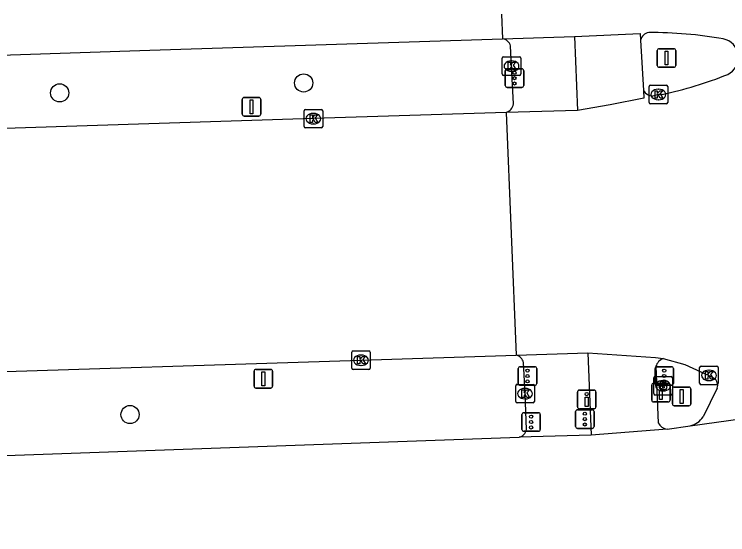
# Model space of a CAD drawing. Extents: x 161084 to 161928, y 385355 to 386522.
# Drawn here: x 161297.1 to 161335.43, y 386474.54 to 386502.51 of the extents above; entities that cross this region are included whole.
import ezdxf

# ---------------------------------------------------------------- set-up
doc = ezdxf.new("R2010")
doc.units = 0
for name, color, linetype in [('IMGEO_Boom', 7, 'Continuous'), ('IMGEO_Brandkraan', 7, 'Continuous'), ('IMGEO_Drukknoppaal', 7, 'Continuous'), ('IMGEO_Fietspad_gesloten', 7, 'Continuous'), ('IMGEO_Kolk', 7, 'Continuous'), ('IMGEO_OVBaan_gesloten', 7, 'Continuous'), ('IMGEO_Portaal', 7, 'Continuous'), ('IMGEO_Rijbaan_regionaal_gesloten', 7, 'Continuous'), ('IMGEO_Verkeersbordpaal', 7, 'Continuous'), ('IMGEO_Verkeersregelinstallatiepaal', 7, 'Continuous'), ('IMGEO_Voetpad_open', 7, 'Continuous')]:
    doc.layers.add(name, color=color, linetype=linetype)

msp = doc.modelspace()

# ---------------------------------------------------------------- linework, layer by layer
at = {"layer": 'IMGEO_Boom'}
for centre in [(161312.648, 386498.819), (161299.545, 386498.284), (161303.325, 386480.998)]:
    msp.add_circle(centre, 0.489, dxfattribs=at)
at = {"layer": 'IMGEO_Brandkraan'}
for p, q in [((161331.454, 386482.122), (161331.454, 386482.974)), ((161331.529, 386483.048), (161332.381, 386483.048)), ((161332.455, 386482.974), (161332.455, 386482.122)), ((161331.942, 386482.828), (161331.967, 386482.828)), ((161331.965, 386482.268), (161331.94, 386482.268)), ((161332.381, 386482.048), (161331.529, 386482.048))]:
    msp.add_line(p, q, dxfattribs=at)
for points in [[(161331.454, 386482.122), (161331.454, 386482.974)], [(161331.529, 386483.048), (161332.381, 386483.048)], [(161332.455, 386482.974), (161332.455, 386482.122)], [(161331.802, 386482.748), (161331.802, 386482.348), (161332.015, 386482.348)], [(161332.033, 386482.748), (161331.802, 386482.748)], [(161331.981, 386482.667), (161331.927, 386482.667), (161331.927, 386482.591)], [(161331.927, 386482.591), (161331.98, 386482.591)], [(161331.989, 386482.515), (161331.927, 386482.515), (161331.927, 386482.434)], [(161331.927, 386482.434), (161331.989, 386482.434)], [(161332.381, 386482.048), (161331.529, 386482.048)]]:
    msp.add_lwpolyline(points, dxfattribs=at)
for centre, radius, start, end in [((161331.531, 386482.972), 0.0765, 91.552, 178.448), ((161331.531, 386482.972), 0.0765, 91.552, 178.448), ((161332.379, 386482.972), 0.0765, 1.552, 88.448), ((161332.379, 386482.972), 0.0765, 1.552, 88.448), ((161331.982, 386482.629), 0.0379, 267.8285, 90.9355), ((161332.037, 386482.603), 0.145, 59.4692, 91.5367), ((161332.062, 386482.65), 0.0922, 285.5137, 58.1501), ((161332.067, 386482.458), 0.105, 301.3115, 78.989), ((161331.99, 386482.474), 0.0404, 269.8759, 90.5077), ((161332.021, 386482.599), 0.251, 268.6676, 293.5347), ((161331.531, 386482.124), 0.0765, 181.552, 268.448), ((161331.531, 386482.124), 0.0765, 181.552, 268.448), ((161332.379, 386482.124), 0.0765, 271.552, 358.448), ((161332.379, 386482.124), 0.0765, 271.552, 358.448)]:
    msp.add_arc(centre, radius, start, end, dxfattribs=at)
for centre, major_axis, ratio, start_param, end_param in [((161331.941, 386482.548), (-0.387, 0.002), 0.722429, 4.712389, 7.853982), ((161331.966, 386482.548), (-0.39, 0.002), 0.717154, 1.570796, 4.712389)]:
    msp.add_ellipse(centre, major_axis=major_axis, ratio=ratio, start_param=start_param, end_param=end_param, dxfattribs=at)
at = {"layer": 'IMGEO_Drukknoppaal'}
for p, q in [((161331.344, 386481.775), (161331.344, 386482.575)), ((161331.344, 386482.575), (161331.344, 386481.775)), ((161331.444, 386482.675), (161332.234, 386482.675)), ((161332.234, 386482.675), (161331.444, 386482.675)), ((161332.334, 386482.575), (161332.334, 386481.775)), ((161332.334, 386481.775), (161332.334, 386482.575)), ((161327.359, 386481.408), (161327.359, 386482.208)), ((161327.359, 386482.208), (161327.359, 386481.408)), ((161327.459, 386482.308), (161328.249, 386482.308)), ((161328.249, 386482.308), (161327.459, 386482.308)), ((161328.349, 386482.208), (161328.349, 386481.408)), ((161328.349, 386481.408), (161328.349, 386482.208)), ((161332.234, 386481.675), (161331.444, 386481.675)), ((161331.444, 386481.675), (161332.234, 386481.675)), ((161328.249, 386481.308), (161327.459, 386481.308)), ((161327.459, 386481.308), (161328.249, 386481.308))]:
    msp.add_line(p, q, dxfattribs=at)
for points in [[(161331.914, 386482.3), (161331.914, 386481.8), (161331.764, 386481.8), (161331.764, 386482.3), (161331.914, 386482.3)], [(161327.929, 386481.933), (161327.929, 386481.433), (161327.779, 386481.433), (161327.779, 386481.933), (161327.929, 386481.933)]]:
    msp.add_lwpolyline(points, dxfattribs=at)
for centre in [(161331.839, 386482.465), (161327.854, 386482.098)]:
    msp.add_circle(centre, 0.085, dxfattribs=at)
for centre, start, end in [((161331.444, 386482.575), 90, 180), ((161331.444, 386482.575), 90, 180), ((161332.234, 386482.575), 0, 90), ((161332.234, 386482.575), 360, 90), ((161327.459, 386482.208), 90, 180), ((161327.459, 386482.208), 90, 180), ((161328.249, 386482.208), 0, 90), ((161328.249, 386482.208), 360, 90), ((161331.444, 386481.775), 180, 270), ((161331.444, 386481.775), 180, 270), ((161332.234, 386481.775), 270, 0), ((161332.234, 386481.775), 270, 0), ((161327.459, 386481.408), 180, 270), ((161327.459, 386481.408), 180, 270), ((161328.249, 386481.408), 270, 0), ((161328.249, 386481.408), 270, 0)]:
    msp.add_arc(centre, 0.1, start, end, dxfattribs=at)
at = {"layer": 'IMGEO_Fietspad_gesloten'}
for points in [[(161327.201, 386501.323), (161327.361, 386497.345)], [(161330.749, 386501.111), (161330.908, 386498.413)], [(161327.917, 386484.321), (161328.092, 386479.889)], [(161331.567, 386483.591), (161331.697, 386480.544)]]:
    msp.add_lwpolyline(points, dxfattribs=at)
for centre, radius, start, end in [((161332.186, 386483.395), 0.649, 110.5507, 162.4454), ((161332.267, 386480.849), 0.646, 208.1193, 261.7195)]:
    msp.add_arc(centre, radius, start, end, dxfattribs=at)
at = {"layer": 'IMGEO_Kolk'}
for p, q in [((161323.389, 386500.226), (161324.241, 386500.226)), ((161323.314, 386499.3), (161323.314, 386500.152)), ((161323.802, 386500.006), (161323.827, 386500.006)), ((161324.315, 386500.152), (161324.315, 386499.3)), ((161323.825, 386499.446), (161323.8, 386499.446)), ((161324.241, 386499.226), (161323.389, 386499.226)), ((161331.277, 386498.698), (161332.129, 386498.698)), ((161331.202, 386497.772), (161331.202, 386498.624)), ((161331.69, 386498.478), (161331.715, 386498.478)), ((161332.203, 386498.624), (161332.203, 386497.772)), ((161331.713, 386497.918), (161331.688, 386497.918)), ((161332.129, 386497.698), (161331.277, 386497.698)), ((161312.673, 386496.473), (161312.673, 386497.325)), ((161312.748, 386497.399), (161313.6, 386497.399)), ((161313.161, 386497.179), (161313.186, 386497.179)), ((161313.674, 386497.325), (161313.674, 386496.473)), ((161313.6, 386496.399), (161312.748, 386496.399)), ((161313.184, 386496.619), (161313.159, 386496.619)), ((161315.228, 386483.49), (161315.228, 386484.342)), ((161315.303, 386484.416), (161316.155, 386484.416)), ((161315.716, 386484.196), (161315.741, 386484.196)), ((161316.229, 386484.342), (161316.229, 386483.49)), ((161316.155, 386483.416), (161315.303, 386483.416)), ((161315.739, 386483.636), (161315.714, 386483.636)), ((161333.919, 386482.678), (161333.919, 386483.53)), ((161333.994, 386483.604), (161334.846, 386483.604)), ((161334.407, 386483.384), (161334.432, 386483.384)), ((161334.92, 386483.53), (161334.92, 386482.678)), ((161324.041, 386481.696), (161324.041, 386482.548)), ((161324.116, 386482.622), (161324.968, 386482.622)), ((161325.042, 386482.548), (161325.042, 386481.696)), ((161334.846, 386482.604), (161333.994, 386482.604)), ((161334.43, 386482.824), (161334.405, 386482.824)), ((161324.529, 386482.402), (161324.554, 386482.402)), ((161324.552, 386481.842), (161324.527, 386481.842)), ((161324.968, 386481.622), (161324.116, 386481.622))]:
    msp.add_line(p, q, dxfattribs=at)
for points in [[(161323.389, 386500.226), (161324.241, 386500.226)], [(161323.314, 386499.3), (161323.314, 386500.152)], [(161323.635, 386499.926), (161323.758, 386499.926), (161323.758, 386499.775), (161323.888, 386499.926), (161324.052, 386499.926), (161323.906, 386499.775), (161324.059, 386499.526), (161323.907, 386499.526), (161323.822, 386499.69), (161323.758, 386499.623), (161323.758, 386499.526), (161323.635, 386499.526), (161323.635, 386499.926)], [(161324.315, 386500.152), (161324.315, 386499.3)], [(161324.241, 386499.226), (161323.389, 386499.226)], [(161331.277, 386498.698), (161332.129, 386498.698)], [(161331.202, 386497.772), (161331.202, 386498.624)], [(161331.523, 386498.398), (161331.646, 386498.398), (161331.646, 386498.247), (161331.776, 386498.398), (161331.94, 386498.398), (161331.794, 386498.247), (161331.947, 386497.998), (161331.795, 386497.998), (161331.71, 386498.162), (161331.646, 386498.095), (161331.646, 386497.998), (161331.523, 386497.998), (161331.523, 386498.398)], [(161332.203, 386498.624), (161332.203, 386497.772)], [(161332.129, 386497.698), (161331.277, 386497.698)], [(161312.673, 386496.473), (161312.673, 386497.325)], [(161312.748, 386497.399), (161313.6, 386497.399)], [(161312.994, 386497.099), (161313.117, 386497.099), (161313.117, 386496.948), (161313.247, 386497.099), (161313.411, 386497.099), (161313.265, 386496.948), (161313.418, 386496.699), (161313.266, 386496.699), (161313.181, 386496.863), (161313.117, 386496.796), (161313.117, 386496.699), (161312.994, 386496.699), (161312.994, 386497.099)], [(161313.674, 386497.325), (161313.674, 386496.473)], [(161313.6, 386496.399), (161312.748, 386496.399)], [(161315.228, 386483.49), (161315.228, 386484.342)], [(161315.303, 386484.416), (161316.155, 386484.416)], [(161315.549, 386484.116), (161315.672, 386484.116), (161315.672, 386483.965), (161315.802, 386484.116), (161315.966, 386484.116), (161315.82, 386483.965), (161315.973, 386483.716), (161315.821, 386483.716), (161315.736, 386483.88), (161315.672, 386483.813), (161315.672, 386483.716), (161315.549, 386483.716), (161315.549, 386484.116)], [(161316.229, 386484.342), (161316.229, 386483.49)], [(161316.155, 386483.416), (161315.303, 386483.416)], [(161333.919, 386482.678), (161333.919, 386483.53)], [(161333.994, 386483.604), (161334.846, 386483.604)], [(161334.24, 386483.304), (161334.363, 386483.304), (161334.363, 386483.153), (161334.493, 386483.304), (161334.657, 386483.304), (161334.511, 386483.153), (161334.664, 386482.904), (161334.512, 386482.904), (161334.427, 386483.068), (161334.363, 386483.001), (161334.363, 386482.904), (161334.24, 386482.904), (161334.24, 386483.304)], [(161334.92, 386483.53), (161334.92, 386482.678)], [(161324.041, 386481.696), (161324.041, 386482.548)], [(161324.116, 386482.622), (161324.968, 386482.622)], [(161325.042, 386482.548), (161325.042, 386481.696)], [(161334.846, 386482.604), (161333.994, 386482.604)], [(161324.362, 386482.322), (161324.485, 386482.322), (161324.485, 386482.171), (161324.615, 386482.322), (161324.779, 386482.322), (161324.633, 386482.171), (161324.786, 386481.922), (161324.634, 386481.922), (161324.549, 386482.086), (161324.485, 386482.019), (161324.485, 386481.922), (161324.362, 386481.922), (161324.362, 386482.322)], [(161324.968, 386481.622), (161324.116, 386481.622)]]:
    msp.add_lwpolyline(points, dxfattribs=at)
for centre, start, end in [((161323.391, 386500.15), 91.552, 178.448), ((161323.391, 386500.15), 91.552, 178.448), ((161324.239, 386500.15), 1.552, 88.448), ((161324.239, 386500.15), 1.552, 88.448), ((161323.391, 386499.302), 181.552, 268.448), ((161323.391, 386499.302), 181.552, 268.448), ((161324.239, 386499.302), 271.552, 358.448), ((161324.239, 386499.302), 271.552, 358.448), ((161331.279, 386498.622), 91.552, 178.448), ((161331.279, 386498.622), 91.552, 178.448), ((161332.127, 386498.622), 1.552, 88.448), ((161332.127, 386498.622), 1.552, 88.448), ((161331.279, 386497.774), 181.552, 268.448), ((161331.279, 386497.774), 181.552, 268.448), ((161332.127, 386497.774), 271.552, 358.448), ((161332.127, 386497.774), 271.552, 358.448), ((161312.75, 386497.323), 91.552, 178.448), ((161312.75, 386497.323), 91.552, 178.448), ((161313.598, 386497.323), 1.552, 88.448), ((161313.598, 386497.323), 1.552, 88.448), ((161312.75, 386496.475), 181.552, 268.448), ((161312.75, 386496.475), 181.552, 268.448), ((161313.598, 386496.475), 271.552, 358.448), ((161313.598, 386496.475), 271.552, 358.448), ((161315.305, 386484.34), 91.552, 178.448), ((161315.305, 386484.34), 91.552, 178.448), ((161316.153, 386484.34), 1.552, 88.448), ((161316.153, 386484.34), 1.552, 88.448), ((161315.305, 386483.492), 181.552, 268.448), ((161315.305, 386483.492), 181.552, 268.448), ((161316.153, 386483.492), 271.552, 358.448), ((161316.153, 386483.492), 271.552, 358.448), ((161333.996, 386483.528), 91.552, 178.448), ((161333.996, 386483.528), 91.552, 178.448), ((161334.844, 386483.528), 1.552, 88.448), ((161334.844, 386483.528), 1.552, 88.448), ((161324.118, 386482.546), 91.552, 178.448), ((161324.118, 386482.546), 91.552, 178.448), ((161324.966, 386482.546), 1.552, 88.448), ((161324.966, 386482.546), 1.552, 88.448), ((161333.996, 386482.68), 181.552, 268.448), ((161333.996, 386482.68), 181.552, 268.448), ((161334.844, 386482.68), 271.552, 358.448), ((161334.844, 386482.68), 271.552, 358.448), ((161324.118, 386481.698), 181.552, 268.448), ((161324.118, 386481.698), 181.552, 268.448), ((161324.966, 386481.698), 271.552, 358.448), ((161324.966, 386481.698), 271.552, 358.448)]:
    msp.add_arc(centre, 0.0765, start, end, dxfattribs=at)
for centre, major_axis, ratio, start_param, end_param in [((161323.801, 386499.726), (-0.387, 0.002), 0.722429, 4.712389, 7.853982), ((161323.826, 386499.726), (-0.39, 0.002), 0.717154, 1.570796, 4.712389), ((161331.689, 386498.198), (-0.387, 0.002), 0.722429, 4.712389, 7.853982), ((161331.714, 386498.198), (-0.39, 0.002), 0.717154, 1.570796, 4.712389), ((161313.16, 386496.899), (-0.387, 0.002), 0.722429, 4.712389, 7.853982), ((161313.185, 386496.899), (-0.39, 0.002), 0.717154, 1.570796, 4.712389), ((161315.715, 386483.916), (-0.387, 0.002), 0.722429, 4.712389, 7.853982), ((161315.74, 386483.916), (-0.39, 0.002), 0.717154, 1.570796, 4.712389), ((161334.406, 386483.104), (-0.387, 0.002), 0.722429, 4.712389, 7.853982), ((161334.431, 386483.104), (-0.39, 0.002), 0.717154, 1.570796, 4.712389), ((161324.528, 386482.122), (-0.387, 0.002), 0.722429, 4.712389, 7.853982), ((161324.553, 386482.122), (-0.39, 0.002), 0.717154, 1.570796, 4.712389)]:
    msp.add_ellipse(centre, major_axis=major_axis, ratio=ratio, start_param=start_param, end_param=end_param, dxfattribs=at)
at = {"layer": 'IMGEO_OVBaan_gesloten'}
for points in [[(161333.408, 386480.392), (161348.066, 386482.443)], [(161332.174, 386480.209), (161333.408, 386480.392)], [(161328.092, 386479.889), (161324.224, 386479.78)], [(161332.174, 386480.209), (161328.092, 386479.889)], [(161173.719, 386474.54), (161211.751, 386475.863), (161251.627, 386477.255), (161291.616, 386478.624), (161324.224, 386479.78)]]:
    msp.add_lwpolyline(points, dxfattribs=at)
at = {"layer": 'IMGEO_Portaal'}
for p, q in [((161331.646, 386499.759), (161331.646, 386500.559)), ((161331.646, 386500.559), (161331.646, 386499.759)), ((161331.746, 386500.659), (161332.536, 386500.659)), ((161332.536, 386500.659), (161331.746, 386500.659)), ((161332.636, 386500.559), (161332.636, 386499.759)), ((161332.636, 386499.759), (161332.636, 386500.559)), ((161332.536, 386499.659), (161331.746, 386499.659)), ((161331.746, 386499.659), (161332.536, 386499.659)), ((161332.457, 386481.57), (161332.457, 386482.37)), ((161332.457, 386482.37), (161332.457, 386481.57)), ((161332.557, 386482.47), (161333.347, 386482.47)), ((161333.347, 386482.47), (161332.557, 386482.47)), ((161333.447, 386482.37), (161333.447, 386481.57)), ((161333.447, 386481.57), (161333.447, 386482.37)), ((161333.347, 386481.47), (161332.557, 386481.47)), ((161332.557, 386481.47), (161333.347, 386481.47))]:
    msp.add_line(p, q, dxfattribs=at)
for points in [[(161332.066, 386500.534), (161332.216, 386500.534), (161332.216, 386499.784), (161332.066, 386499.784), (161332.066, 386500.534)], [(161332.877, 386482.345), (161333.027, 386482.345), (161333.027, 386481.595), (161332.877, 386481.595), (161332.877, 386482.345)]]:
    msp.add_lwpolyline(points, dxfattribs=at)
for centre, start, end in [((161331.746, 386500.559), 90, 180), ((161331.746, 386500.559), 90, 180), ((161332.536, 386500.559), 0, 90), ((161332.536, 386500.559), 360, 90), ((161331.746, 386499.759), 180, 270), ((161331.746, 386499.759), 180, 270), ((161332.536, 386499.759), 270, 0), ((161332.536, 386499.759), 270, 0), ((161332.557, 386482.37), 90, 180), ((161332.557, 386482.37), 90, 180), ((161333.347, 386482.37), 0, 90), ((161333.347, 386482.37), 360, 90), ((161332.557, 386481.57), 180, 270), ((161332.557, 386481.57), 180, 270), ((161333.347, 386481.57), 270, 0), ((161333.347, 386481.57), 270, 0)]:
    msp.add_arc(centre, 0.1, start, end, dxfattribs=at)
at = {"layer": 'IMGEO_Rijbaan_regionaal_gesloten'}
for points in [[(161323.284, 386502.509), (161323.335, 386501.197)], [(161323.335, 386501.197), (161327.201, 386501.323)], [(161327.201, 386501.323), (161330.719, 386501.472), (161330.749, 386501.111)], [(161093.846, 386493.312), (161131.624, 386494.675), (161172.577, 386496.102), (161199.002, 386497.019), (161228.396, 386498.02), (161250.637, 386498.787), (161274.424, 386499.569), (161304.38, 386500.578), (161323.335, 386501.197)], [(161330.908, 386498.413), (161330.928, 386498.001), (161329.113, 386497.635), (161327.361, 386497.345)], [(161331.901, 386498.204), (161331.703, 386498.198), (161331.389, 386498.104)], [(161323.522, 386497.238), (161313.174, 386496.899), (161292.705, 386496.251), (161273.225, 386495.613), (161252.757, 386494.935), (161233.3, 386494.333), (161213.811, 386493.715), (161212.59, 386493.671), (161211.808, 386493.606), (161209.823, 386493.334), (161209.045, 386493.191), (161200.323, 386490.86), (161188.267, 386488.284)], [(161327.361, 386497.345), (161323.522, 386497.238)], [(161323.522, 386497.238), (161324.07, 386484.196)], [(161280.912, 386482.815), (161293.263, 386483.211), (161315.729, 386483.916), (161324.07, 386484.196)], [(161324.07, 386484.196), (161327.917, 386484.321)], [(161327.917, 386484.321), (161331.557, 386484.068), (161331.958, 386484.003)], [(161331.958, 386484.003), (161333.121, 386483.692), (161334.42, 386483.104), (161334.703, 386482.951)], [(161334.863, 386482.408), (161334.108, 386480.881)]]:
    msp.add_lwpolyline(points, dxfattribs=at)
for centre, radius, start, end in [((161331.256, 386501.014), 0.517, 98.2788, 169.1511), ((161331.304, 386479.16), 22.366, 79.9919, 90.3129), ((161334.992, 386500.193), 1.012, 295.3967, 78.661), ((161327.661, 386518.423), 20.659, 281.8426, 292.077), ((161331.451, 386498.729), 0.628, 210.2029, 264.3627), ((161334.395, 386482.565), 0.494, 341.4674, 51.3688), ((161333.175, 386481.472), 1.104, 282.1966, 327.6775)]:
    msp.add_arc(centre, radius, start, end, dxfattribs=at)
at = {"layer": 'IMGEO_Verkeersbordpaal'}
for p, q in [((161309.35, 386497.137), (161309.35, 386497.937)), ((161309.35, 386497.937), (161309.35, 386497.137)), ((161309.45, 386498.037), (161310.24, 386498.037)), ((161310.24, 386498.037), (161309.45, 386498.037)), ((161310.34, 386497.937), (161310.34, 386497.137)), ((161310.34, 386497.137), (161310.34, 386497.937)), ((161310.24, 386497.037), (161309.45, 386497.037)), ((161309.45, 386497.037), (161310.24, 386497.037)), ((161309.987, 386482.523), (161309.987, 386483.323)), ((161309.987, 386483.323), (161309.987, 386482.523)), ((161310.087, 386483.423), (161310.877, 386483.423)), ((161310.877, 386483.423), (161310.087, 386483.423)), ((161310.977, 386483.323), (161310.977, 386482.523)), ((161310.977, 386482.523), (161310.977, 386483.323)), ((161310.877, 386482.423), (161310.087, 386482.423)), ((161310.087, 386482.423), (161310.877, 386482.423))]:
    msp.add_line(p, q, dxfattribs=at)
for points in [[(161309.77, 386497.912), (161309.92, 386497.912), (161309.92, 386497.162), (161309.77, 386497.162), (161309.77, 386497.912)], [(161310.407, 386483.298), (161310.557, 386483.298), (161310.557, 386482.548), (161310.407, 386482.548), (161310.407, 386483.298)]]:
    msp.add_lwpolyline(points, dxfattribs=at)
for centre, start, end in [((161309.45, 386497.937), 90, 180), ((161309.45, 386497.937), 90, 180), ((161310.24, 386497.937), 0, 90), ((161310.24, 386497.937), 360, 90), ((161309.45, 386497.137), 180, 270), ((161309.45, 386497.137), 180, 270), ((161310.24, 386497.137), 270, 0), ((161310.24, 386497.137), 270, 0), ((161310.087, 386483.323), 90, 180), ((161310.087, 386483.323), 90, 180), ((161310.877, 386483.323), 0, 90), ((161310.877, 386483.323), 360, 90), ((161310.087, 386482.523), 180, 270), ((161310.087, 386482.523), 180, 270), ((161310.877, 386482.523), 270, 0), ((161310.877, 386482.523), 270, 0)]:
    msp.add_arc(centre, 0.1, start, end, dxfattribs=at)
at = {"layer": 'IMGEO_Verkeersregelinstallatiepaal'}
for p, q in [((161323.478, 386498.677), (161323.478, 386499.477)), ((161323.478, 386499.477), (161323.478, 386498.677)), ((161323.578, 386499.577), (161324.368, 386499.577)), ((161324.368, 386499.577), (161323.578, 386499.577)), ((161324.468, 386499.477), (161324.468, 386498.677)), ((161324.468, 386498.677), (161324.468, 386499.477)), ((161324.368, 386498.577), (161323.578, 386498.577)), ((161323.578, 386498.577), (161324.368, 386498.577)), ((161324.176, 386482.669), (161324.176, 386483.469)), ((161324.176, 386483.469), (161324.176, 386482.669)), ((161324.276, 386483.569), (161325.066, 386483.569)), ((161325.066, 386483.569), (161324.276, 386483.569)), ((161325.166, 386483.469), (161325.166, 386482.669)), ((161325.166, 386482.669), (161325.166, 386483.469)), ((161331.523, 386482.671), (161331.523, 386483.471)), ((161331.523, 386483.471), (161331.523, 386482.671)), ((161331.623, 386483.571), (161332.413, 386483.571)), ((161332.413, 386483.571), (161331.623, 386483.571)), ((161332.513, 386483.471), (161332.513, 386482.671)), ((161332.513, 386482.671), (161332.513, 386483.471)), ((161325.066, 386482.569), (161324.276, 386482.569)), ((161324.276, 386482.569), (161325.066, 386482.569)), ((161332.413, 386482.571), (161331.623, 386482.571)), ((161331.623, 386482.571), (161332.413, 386482.571)), ((161324.471, 386481.097), (161325.261, 386481.097)), ((161325.261, 386481.097), (161324.471, 386481.097)), ((161327.258, 386480.354), (161327.258, 386481.154)), ((161327.258, 386481.154), (161327.258, 386480.354)), ((161327.358, 386481.254), (161328.148, 386481.254)), ((161328.148, 386481.254), (161327.358, 386481.254)), ((161328.248, 386481.154), (161328.248, 386480.354)), ((161328.248, 386480.354), (161328.248, 386481.154)), ((161324.371, 386480.197), (161324.371, 386480.997)), ((161324.371, 386480.997), (161324.371, 386480.197)), ((161325.361, 386480.997), (161325.361, 386480.197)), ((161325.361, 386480.197), (161325.361, 386480.997)), ((161328.148, 386480.254), (161327.358, 386480.254)), ((161327.358, 386480.254), (161328.148, 386480.254)), ((161325.261, 386480.097), (161324.471, 386480.097)), ((161324.471, 386480.097), (161325.261, 386480.097))]:
    msp.add_line(p, q, dxfattribs=at)
for centre in [(161323.973, 386499.367), (161323.973, 386499.077), (161323.973, 386498.787), (161324.671, 386483.359), (161332.018, 386483.361), (161324.671, 386483.069), (161332.018, 386483.071), (161324.671, 386482.779), (161332.018, 386482.781), (161327.753, 386481.044), (161324.866, 386480.887), (161324.866, 386480.597), (161327.753, 386480.754), (161324.866, 386480.307), (161327.753, 386480.464)]:
    msp.add_circle(centre, 0.085, dxfattribs=at)
for centre, start, end in [((161323.578, 386499.477), 90, 180), ((161323.578, 386499.477), 90, 180), ((161324.368, 386499.477), 0, 90), ((161324.368, 386499.477), 360, 90), ((161323.578, 386498.677), 180, 270), ((161323.578, 386498.677), 180, 270), ((161324.368, 386498.677), 270, 0), ((161324.368, 386498.677), 270, 0), ((161324.276, 386483.469), 90, 180), ((161324.276, 386483.469), 90, 180), ((161325.066, 386483.469), 0, 90), ((161325.066, 386483.469), 360, 90), ((161331.623, 386483.471), 90, 180), ((161331.623, 386483.471), 90, 180), ((161332.413, 386483.471), 0, 90), ((161332.413, 386483.471), 360, 90), ((161324.276, 386482.669), 180, 270), ((161324.276, 386482.669), 180, 270), ((161325.066, 386482.669), 270, 0), ((161325.066, 386482.669), 270, 0), ((161331.623, 386482.671), 180, 270), ((161331.623, 386482.671), 180, 270), ((161332.413, 386482.671), 270, 0), ((161332.413, 386482.671), 270, 0), ((161324.471, 386480.997), 90, 180), ((161324.471, 386480.997), 90, 180), ((161325.261, 386480.997), 0, 90), ((161325.261, 386480.997), 360, 90), ((161327.358, 386481.154), 90, 180), ((161327.358, 386481.154), 90, 180), ((161328.148, 386481.154), 0, 90), ((161328.148, 386481.154), 360, 90), ((161327.358, 386480.354), 180, 270), ((161327.358, 386480.354), 180, 270), ((161328.148, 386480.354), 270, 0), ((161328.148, 386480.354), 270, 0), ((161324.471, 386480.197), 180, 270), ((161324.471, 386480.197), 180, 270), ((161325.261, 386480.197), 270, 0), ((161325.261, 386480.197), 270, 0)]:
    msp.add_arc(centre, 0.1, start, end, dxfattribs=at)
at = {"layer": 'IMGEO_Voetpad_open'}
for points in [[(161323.92, 386497.687), (161323.815, 386499.726), (161323.766, 386500.809)], [(161324.616, 386480.189), (161324.542, 386482.122), (161324.464, 386483.787)]]:
    msp.add_lwpolyline(points, dxfattribs=at)
for centre, radius, start, end in [((161323.234, 386500.651), 0.555, 16.5116, 79.4993), ((161323.39, 386497.756), 0.534, 284.2826, 352.6089), ((161323.914, 386483.651), 0.567, 13.8796, 73.9801), ((161324.107, 386480.284), 0.517, 283.0237, 349.4079)]:
    msp.add_arc(centre, radius, start, end, dxfattribs=at)

doc.saveas('drawing.dxf')
